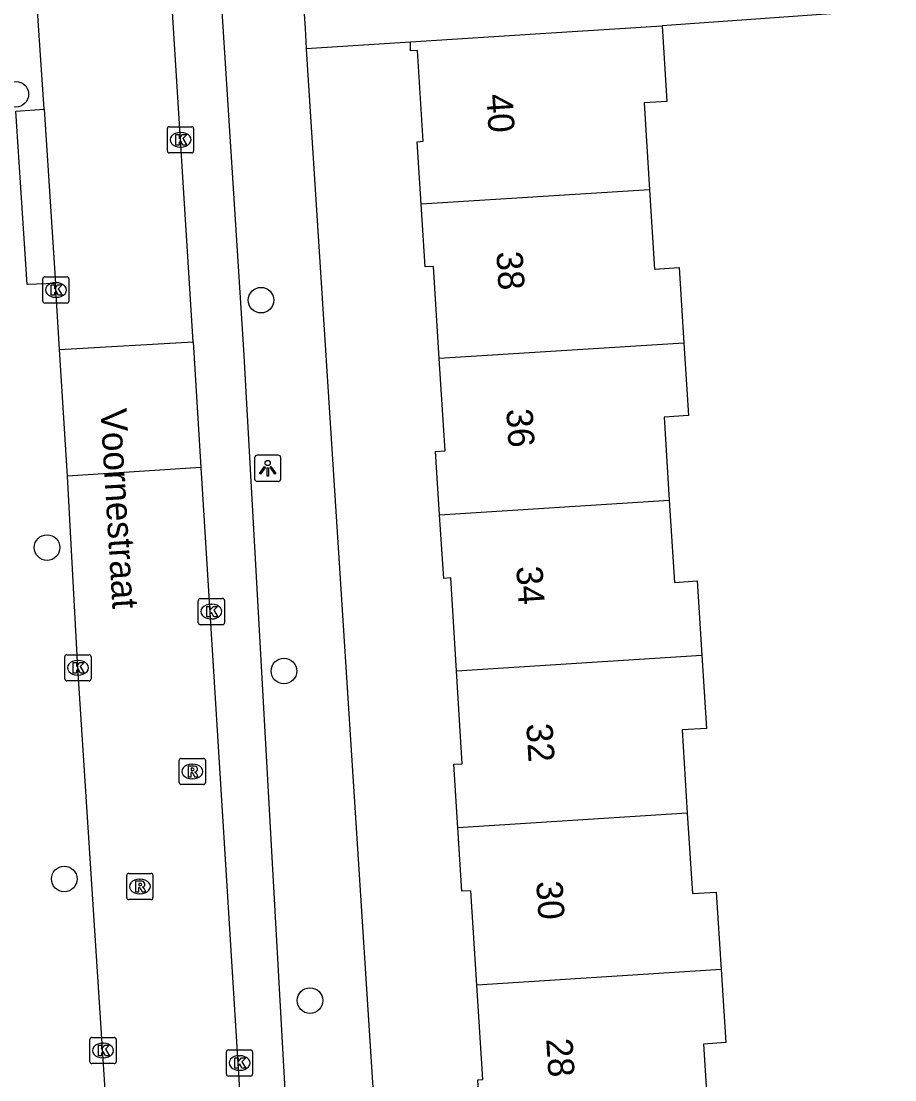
# Model space of a CAD drawing. Extents: x 159689 to 160786, y 387323 to 388339.
# Drawn here: x 160678.45 to 160711.81, y 387901.99 to 387942.42 of the extents above; entities that cross this region are included whole.
import ezdxf

# ---------------------------------------------------------------- set-up
doc = ezdxf.new("R2010")
doc.units = 0
for name, color, linetype in [('IMGEO_Boom', 7, 'Continuous'), ('IMGEO_Kolk', 7, 'Continuous'), ('IMGEO_Lichtpunt', 7, 'Continuous'), ('IMGEO_Openbare_ruimte_label', 7, 'Continuous'), ('IMGEO_Pand', 7, 'Continuous'), ('IMGEO_Pand_nummerreeks', 7, 'Continuous'), ('IMGEO_Rijbaan_lokaal_open', 7, 'Continuous'), ('IMGEO_Rioolput', 7, 'Continuous'), ('IMGEO_Voetpad_open', 7, 'Continuous')]:
    doc.layers.add(name, color=color, linetype=linetype)

msp = doc.modelspace()

# ---------------------------------------------------------------- linework, layer by layer
at = {"layer": 'IMGEO_Boom'}
for centre in [(160678.242, 387939.627), (160687.605, 387931.764), (160679.435, 387922.317), (160688.48, 387917.603), (160680.091, 387909.663), (160689.474, 387905.02)]:
    msp.add_circle(centre, 0.489, dxfattribs=at)
at = {"layer": 'IMGEO_Kolk'}
for p, q in [((160684.03, 387937.462), (160684.03, 387938.314)), ((160684.105, 387938.388), (160684.957, 387938.388)), ((160684.518, 387938.168), (160684.543, 387938.168)), ((160685.031, 387938.314), (160685.031, 387937.462)), ((160684.957, 387937.388), (160684.105, 387937.388)), ((160684.541, 387937.608), (160684.516, 387937.608)), ((160679.271, 387931.727), (160679.271, 387932.579)), ((160679.346, 387932.653), (160680.198, 387932.653)), ((160680.272, 387932.579), (160680.272, 387931.727)), ((160679.759, 387932.433), (160679.784, 387932.433)), ((160679.782, 387931.873), (160679.757, 387931.873)), ((160680.198, 387931.653), (160679.346, 387931.653)), ((160685.286, 387920.373), (160686.138, 387920.373)), ((160685.211, 387919.447), (160685.211, 387920.299)), ((160685.699, 387920.153), (160685.724, 387920.153)), ((160686.212, 387920.299), (160686.212, 387919.447)), ((160685.722, 387919.593), (160685.697, 387919.593)), ((160686.138, 387919.373), (160685.286, 387919.373)), ((160680.113, 387917.302), (160680.113, 387918.154)), ((160680.188, 387918.228), (160681.04, 387918.228)), ((160680.601, 387918.008), (160680.626, 387918.008)), ((160681.114, 387918.154), (160681.114, 387917.302)), ((160681.04, 387917.228), (160680.188, 387917.228)), ((160680.624, 387917.448), (160680.599, 387917.448)), ((160681.073, 387902.686), (160681.073, 387903.538)), ((160681.148, 387903.612), (160682, 387903.612)), ((160681.561, 387903.392), (160681.586, 387903.392)), ((160682.074, 387903.538), (160682.074, 387902.686)), ((160686.283, 387902.21), (160686.283, 387903.062)), ((160686.358, 387903.136), (160687.21, 387903.136)), ((160687.284, 387903.062), (160687.284, 387902.21)), ((160682, 387902.612), (160681.148, 387902.612)), ((160681.584, 387902.832), (160681.559, 387902.832)), ((160686.771, 387902.916), (160686.796, 387902.916)), ((160686.794, 387902.356), (160686.769, 387902.356)), ((160687.21, 387902.136), (160686.358, 387902.136))]:
    msp.add_line(p, q, dxfattribs=at)
for points in [[(160684.03, 387937.462), (160684.03, 387938.314)], [(160684.105, 387938.388), (160684.957, 387938.388)], [(160685.031, 387938.314), (160685.031, 387937.462)], [(160684.351, 387938.088), (160684.474, 387938.088), (160684.474, 387937.937), (160684.604, 387938.088), (160684.768, 387938.088), (160684.622, 387937.937), (160684.775, 387937.688), (160684.623, 387937.688), (160684.538, 387937.852), (160684.474, 387937.785), (160684.474, 387937.688), (160684.351, 387937.688), (160684.351, 387938.088)], [(160684.957, 387937.388), (160684.105, 387937.388)], [(160679.271, 387931.727), (160679.271, 387932.579)], [(160679.346, 387932.653), (160680.198, 387932.653)], [(160680.272, 387932.579), (160680.272, 387931.727)], [(160679.592, 387932.353), (160679.715, 387932.353), (160679.715, 387932.202), (160679.845, 387932.353), (160680.009, 387932.353), (160679.863, 387932.202), (160680.016, 387931.953), (160679.864, 387931.953), (160679.779, 387932.117), (160679.715, 387932.05), (160679.715, 387931.953), (160679.592, 387931.953), (160679.592, 387932.353)], [(160680.198, 387931.653), (160679.346, 387931.653)], [(160685.286, 387920.373), (160686.138, 387920.373)], [(160685.211, 387919.447), (160685.211, 387920.299)], [(160685.532, 387920.073), (160685.655, 387920.073), (160685.655, 387919.922), (160685.785, 387920.073), (160685.949, 387920.073), (160685.803, 387919.922), (160685.956, 387919.673), (160685.804, 387919.673), (160685.719, 387919.837), (160685.655, 387919.77), (160685.655, 387919.673), (160685.532, 387919.673), (160685.532, 387920.073)], [(160686.212, 387920.299), (160686.212, 387919.447)], [(160686.138, 387919.373), (160685.286, 387919.373)], [(160680.113, 387917.302), (160680.113, 387918.154)], [(160680.188, 387918.228), (160681.04, 387918.228)], [(160680.434, 387917.928), (160680.557, 387917.928), (160680.557, 387917.777), (160680.687, 387917.928), (160680.851, 387917.928), (160680.705, 387917.777), (160680.858, 387917.528), (160680.706, 387917.528), (160680.621, 387917.692), (160680.557, 387917.625), (160680.557, 387917.528), (160680.434, 387917.528), (160680.434, 387917.928)], [(160681.114, 387918.154), (160681.114, 387917.302)], [(160681.04, 387917.228), (160680.188, 387917.228)], [(160681.073, 387902.686), (160681.073, 387903.538)], [(160681.148, 387903.612), (160682, 387903.612)], [(160682.074, 387903.538), (160682.074, 387902.686)], [(160681.394, 387903.312), (160681.517, 387903.312), (160681.517, 387903.161), (160681.647, 387903.312), (160681.811, 387903.312), (160681.665, 387903.161), (160681.818, 387902.912), (160681.666, 387902.912), (160681.581, 387903.076), (160681.517, 387903.009), (160681.517, 387902.912), (160681.394, 387902.912), (160681.394, 387903.312)], [(160686.283, 387902.21), (160686.283, 387903.062)], [(160686.358, 387903.136), (160687.21, 387903.136)], [(160687.284, 387903.062), (160687.284, 387902.21)], [(160682, 387902.612), (160681.148, 387902.612)], [(160686.604, 387902.836), (160686.727, 387902.836), (160686.727, 387902.685), (160686.857, 387902.836), (160687.021, 387902.836), (160686.875, 387902.685), (160687.028, 387902.436), (160686.876, 387902.436), (160686.791, 387902.6), (160686.727, 387902.533), (160686.727, 387902.436), (160686.604, 387902.436), (160686.604, 387902.836)], [(160687.21, 387902.136), (160686.358, 387902.136)]]:
    msp.add_lwpolyline(points, dxfattribs=at)
for centre, start, end in [((160684.107, 387938.312), 91.552, 178.448), ((160684.107, 387938.312), 91.552, 178.448), ((160684.955, 387938.312), 1.552, 88.448), ((160684.955, 387938.312), 1.552, 88.448), ((160684.107, 387937.464), 181.552, 268.448), ((160684.107, 387937.464), 181.552, 268.448), ((160684.955, 387937.464), 271.552, 358.448), ((160684.955, 387937.464), 271.552, 358.448), ((160679.348, 387932.577), 91.552, 178.448), ((160679.348, 387932.577), 91.552, 178.448), ((160680.196, 387932.577), 1.552, 88.448), ((160680.196, 387932.577), 1.552, 88.448), ((160679.348, 387931.729), 181.552, 268.448), ((160679.348, 387931.729), 181.552, 268.448), ((160680.196, 387931.729), 271.552, 358.448), ((160680.196, 387931.729), 271.552, 358.448), ((160685.288, 387920.297), 91.552, 178.448), ((160685.288, 387920.297), 91.552, 178.448), ((160686.136, 387920.297), 1.552, 88.448), ((160686.136, 387920.297), 1.552, 88.448), ((160685.288, 387919.449), 181.552, 268.448), ((160685.288, 387919.449), 181.552, 268.448), ((160686.136, 387919.449), 271.552, 358.448), ((160686.136, 387919.449), 271.552, 358.448), ((160680.19, 387918.152), 91.552, 178.448), ((160680.19, 387918.152), 91.552, 178.448), ((160681.038, 387918.152), 1.552, 88.448), ((160681.038, 387918.152), 1.552, 88.448), ((160680.19, 387917.304), 181.552, 268.448), ((160680.19, 387917.304), 181.552, 268.448), ((160681.038, 387917.304), 271.552, 358.448), ((160681.038, 387917.304), 271.552, 358.448), ((160681.15, 387903.536), 91.552, 178.448), ((160681.15, 387903.536), 91.552, 178.448), ((160681.998, 387903.536), 1.552, 88.448), ((160681.998, 387903.536), 1.552, 88.448), ((160686.36, 387903.06), 91.552, 178.448), ((160686.36, 387903.06), 91.552, 178.448), ((160687.208, 387903.06), 1.552, 88.448), ((160687.208, 387903.06), 1.552, 88.448), ((160681.15, 387902.688), 181.552, 268.448), ((160681.15, 387902.688), 181.552, 268.448), ((160681.998, 387902.688), 271.552, 358.448), ((160681.998, 387902.688), 271.552, 358.448), ((160686.36, 387902.212), 181.552, 268.448), ((160686.36, 387902.212), 181.552, 268.448), ((160687.208, 387902.212), 271.552, 358.448), ((160687.208, 387902.212), 271.552, 358.448)]:
    msp.add_arc(centre, 0.0765, start, end, dxfattribs=at)
for centre, major_axis, ratio, start_param, end_param in [((160684.517, 387937.888), (-0.387, 0.002), 0.722429, 4.712389, 7.853982), ((160684.542, 387937.888), (-0.39, 0.002), 0.717154, 1.570796, 4.712389), ((160679.758, 387932.153), (-0.387, 0.002), 0.722429, 4.712389, 7.853982), ((160679.783, 387932.153), (-0.39, 0.002), 0.717154, 1.570796, 4.712389), ((160685.698, 387919.873), (-0.387, 0.002), 0.722429, 4.712389, 7.853982), ((160685.723, 387919.873), (-0.39, 0.002), 0.717154, 1.570796, 4.712389), ((160680.6, 387917.728), (-0.387, 0.002), 0.722429, 4.712389, 7.853982), ((160680.625, 387917.728), (-0.39, 0.002), 0.717154, 1.570796, 4.712389), ((160681.56, 387903.112), (-0.387, 0.002), 0.722429, 4.712389, 7.853982), ((160681.585, 387903.112), (-0.39, 0.002), 0.717154, 1.570796, 4.712389), ((160686.77, 387902.636), (-0.387, 0.002), 0.722429, 4.712389, 7.853982), ((160686.795, 387902.636), (-0.39, 0.002), 0.717154, 1.570796, 4.712389)]:
    msp.add_ellipse(centre, major_axis=major_axis, ratio=ratio, start_param=start_param, end_param=end_param, dxfattribs=at)
at = {"layer": 'IMGEO_Lichtpunt'}
for p, q in [((160687.362, 387925.748), (160687.362, 387924.941)), ((160687.362, 387925.748), (160687.362, 387924.941)), ((160688.264, 387925.843), (160687.456, 387925.843)), ((160688.264, 387925.843), (160687.456, 387925.843)), ((160688.358, 387924.941), (160688.358, 387925.748)), ((160688.358, 387924.941), (160688.358, 387925.748)), ((160687.456, 387924.847), (160688.264, 387924.847)), ((160687.456, 387924.847), (160688.264, 387924.847))]:
    msp.add_line(p, q, dxfattribs=at)
for points in [[(160687.736, 387925.412), (160687.775, 387925.384), (160687.587, 387925.122), (160687.549, 387925.149), (160687.736, 387925.412)], [(160687.838, 387925.364), (160687.885, 387925.364), (160687.885, 387925.042), (160687.838, 387925.042), (160687.838, 387925.364)], [(160687.948, 387925.384), (160687.986, 387925.411), (160688.173, 387925.149), (160688.134, 387925.121), (160687.948, 387925.384)]]:
    msp.add_lwpolyline(points, dxfattribs=at)
msp.add_circle((160687.861, 387925.546), 0.0994, dxfattribs=at)
for centre, start, end in [((160687.456, 387925.748), 90, 180), ((160687.456, 387925.748), 90, 180), ((160688.264, 387925.748), 0, 90), ((160688.264, 387925.748), 0, 90), ((160687.456, 387924.941), 180, 270), ((160687.456, 387924.941), 180, 270), ((160688.264, 387924.941), 270, 0), ((160688.264, 387924.941), 270, 360)]:
    msp.add_arc(centre, 0.0946, start, end, dxfattribs=at)
at = {"layer": 'IMGEO_Pand'}
for points in [[(160693.309, 387941.623), (160698.487, 387941.958), (160702.92, 387942.239)], [(160702.92, 387942.239), (160703.103, 387939.356), (160702.233, 387939.301), (160702.444, 387935.982)], [(160693.721, 387935.425), (160693.571, 387937.813), (160693.795, 387937.83), (160693.575, 387941.301), (160693.316, 387941.285), (160693.309, 387941.623)], [(160702.444, 387935.982), (160693.721, 387935.425)], [(160702.444, 387935.982), (160702.636, 387932.95), (160703.571, 387933.009), (160703.754, 387930.129)], [(160694.408, 387929.532), (160694.185, 387933.054), (160693.871, 387933.034), (160693.721, 387935.425)], [(160703.754, 387930.129), (160694.408, 387929.532)], [(160703.754, 387930.129), (160703.929, 387927.36), (160702.995, 387927.301), (160703.196, 387924.122)], [(160694.426, 387923.562), (160694.272, 387925.987), (160694.631, 387926.009), (160694.408, 387929.532)], [(160694.426, 387923.562), (160703.196, 387924.122)], [(160703.196, 387924.122), (160703.395, 387920.988), (160704.259, 387921.043), (160704.439, 387918.21)], [(160695.068, 387917.612), (160694.853, 387921.16), (160694.58, 387921.14), (160694.426, 387923.562)], [(160695.068, 387917.612), (160704.439, 387918.21)], [(160704.439, 387918.21), (160704.616, 387915.412), (160703.681, 387915.353), (160703.882, 387912.179)], [(160695.125, 387911.62), (160694.971, 387914.045), (160695.283, 387914.065), (160695.068, 387917.612)], [(160703.882, 387912.179), (160695.125, 387911.62)], [(160703.882, 387912.179), (160704.077, 387909.107), (160704.988, 387909.164), (160705.175, 387906.203)], [(160695.848, 387905.608), (160695.619, 387909.216), (160695.279, 387909.194), (160695.125, 387911.62)], [(160705.175, 387906.203), (160695.848, 387905.608)], [(160705.175, 387906.203), (160705.352, 387903.415), (160704.498, 387903.361), (160704.703, 387900.129)], [(160696.009, 387899.575), (160695.883, 387901.989), (160696.077, 387902.001), (160695.848, 387905.608)]]:
    msp.add_lwpolyline(points, dxfattribs=at)
at = {"layer": 'IMGEO_Rijbaan_lokaal_open'}
for points in [[(160679.33, 387939.053), (160678.53, 387950.718), (160678.147, 387957.629)], [(160685.013, 387930.173), (160683.4, 387955.976)], [(160679.33, 387939.053), (160679.76, 387932.403)], [(160679.906, 387929.876), (160679.76, 387932.403)], [(160679.906, 387929.876), (160685.013, 387930.173)], [(160685.013, 387930.173), (160685.31, 387925.374)], [(160680.219, 387925.048), (160679.906, 387929.876)], [(160685.31, 387925.374), (160680.219, 387925.048)], [(160685.31, 387925.374), (160688.362, 387876.198)], [(160683.324, 387875.808), (160683.322, 387875.846), (160680.614, 387917.728), (160680.219, 387925.048)]]:
    msp.add_lwpolyline(points, dxfattribs=at)
at = {"layer": 'IMGEO_Rioolput'}
for p, q in [((160684.48, 387913.343), (160684.48, 387914.195)), ((160684.555, 387914.269), (160685.407, 387914.269)), ((160684.968, 387914.049), (160684.993, 387914.049)), ((160685.481, 387914.195), (160685.481, 387913.343)), ((160684.991, 387913.489), (160684.966, 387913.489)), ((160685.407, 387913.269), (160684.555, 387913.269)), ((160682.552, 387909.876), (160683.404, 387909.876)), ((160682.477, 387908.95), (160682.477, 387909.802)), ((160682.965, 387909.656), (160682.99, 387909.656)), ((160683.478, 387909.802), (160683.478, 387908.95)), ((160682.988, 387909.096), (160682.963, 387909.096)), ((160683.404, 387908.876), (160682.552, 387908.876))]:
    msp.add_line(p, q, dxfattribs=at)
for points in [[(160684.48, 387913.343), (160684.48, 387914.195)], [(160684.555, 387914.269), (160685.407, 387914.269)], [(160685.069, 387913.967), (160684.817, 387913.969), (160684.817, 387913.569)], [(160684.995, 387913.888), (160684.941, 387913.888), (160684.941, 387913.807)], [(160685.481, 387914.195), (160685.481, 387913.343)], [(160684.817, 387913.569), (160684.941, 387913.569), (160684.941, 387913.731), (160684.952, 387913.731)], [(160684.941, 387913.807), (160684.993, 387913.807)], [(160684.999, 387913.702), (160685.07, 387913.569), (160685.21, 387913.569), (160685.145, 387913.695)], [(160685.407, 387913.269), (160684.555, 387913.269)], [(160682.552, 387909.876), (160683.404, 387909.876)], [(160682.477, 387908.95), (160682.477, 387909.802)], [(160683.066, 387909.574), (160682.814, 387909.576), (160682.814, 387909.176)], [(160682.992, 387909.495), (160682.938, 387909.495), (160682.938, 387909.414)], [(160683.478, 387909.802), (160683.478, 387908.95)], [(160682.814, 387909.176), (160682.938, 387909.176), (160682.938, 387909.338), (160682.949, 387909.338)], [(160682.938, 387909.414), (160682.99, 387909.414)], [(160682.996, 387909.309), (160683.067, 387909.176), (160683.207, 387909.176), (160683.142, 387909.302)], [(160683.404, 387908.876), (160682.552, 387908.876)]]:
    msp.add_lwpolyline(points, dxfattribs=at)
for centre, radius, start, end in [((160684.557, 387914.193), 0.0765, 91.552, 178.448), ((160684.557, 387914.193), 0.0765, 91.552, 178.448), ((160685.001, 387913.792), 0.0964, 77.0061, 93.1865), ((160685.015, 387913.849), 0.0378, 276.6634, 79.6772), ((160685.068, 387913.857), 0.109, 350.3612, 89.416), ((160685.405, 387914.193), 0.0765, 1.552, 88.448), ((160685.405, 387914.193), 0.0765, 1.552, 88.448), ((160684.951, 387913.678), 0.0533, 26.0293, 88.6989), ((160684.977, 387913.996), 0.19, 274.7715, 282.9687), ((160685.066, 387913.857), 0.112, 277.5842, 350.9817), ((160685.05, 387913.642), 0.108, 29.5134, 73.7905), ((160684.557, 387913.345), 0.0765, 181.552, 268.448), ((160684.557, 387913.345), 0.0765, 181.552, 268.448), ((160685.405, 387913.345), 0.0765, 271.552, 358.448), ((160685.405, 387913.345), 0.0765, 271.552, 358.448), ((160682.554, 387909.8), 0.0765, 91.552, 178.448), ((160682.554, 387909.8), 0.0765, 91.552, 178.448), ((160683.402, 387909.8), 0.0765, 1.552, 88.448), ((160683.402, 387909.8), 0.0765, 1.552, 88.448), ((160682.998, 387909.399), 0.0964, 77.0061, 93.1865), ((160683.012, 387909.456), 0.0378, 276.6634, 79.6772), ((160683.065, 387909.464), 0.109, 350.3612, 89.416), ((160683.063, 387909.464), 0.112, 277.5842, 350.9817), ((160682.948, 387909.285), 0.0533, 26.0293, 88.6989), ((160682.974, 387909.603), 0.19, 274.7715, 282.9687), ((160683.047, 387909.249), 0.108, 29.5134, 73.7905), ((160682.554, 387908.952), 0.0765, 181.552, 268.448), ((160682.554, 387908.952), 0.0765, 181.552, 268.448), ((160683.402, 387908.952), 0.0765, 271.552, 358.448), ((160683.402, 387908.952), 0.0765, 271.552, 358.448)]:
    msp.add_arc(centre, radius, start, end, dxfattribs=at)
for centre, major_axis, ratio, start_param, end_param in [((160684.967, 387913.769), (-0.387, 0.002), 0.722429, 4.712389, 7.853982), ((160684.992, 387913.769), (-0.39, 0.002), 0.717154, 1.570796, 4.712389), ((160682.964, 387909.376), (-0.387, 0.002), 0.722429, 4.712389, 7.853982), ((160682.989, 387909.376), (-0.39, 0.002), 0.717154, 1.570796, 4.712389)]:
    msp.add_ellipse(centre, major_axis=major_axis, ratio=ratio, start_param=start_param, end_param=end_param, dxfattribs=at)
at = {"layer": 'IMGEO_Voetpad_open'}
for points in [[(160685.456, 387952.952), (160686.932, 387929.862), (160690.408, 387867.635), (160689.418, 387866.141), (160689.084, 387865.444)], [(160715.111, 387941.399), (160714.901, 387943.096), (160702.92, 387942.239)], [(160689.241, 387942.874), (160689.287, 387942.133), (160689.334, 387941.374)], [(160689.334, 387941.374), (160693.309, 387941.623)], [(160693.194, 387881.268), (160689.336, 387941.35), (160689.334, 387941.374)], [(160679.76, 387932.403), (160678.67, 387932.369), (160678.248, 387938.981), (160679.33, 387939.053)]]:
    msp.add_lwpolyline(points, dxfattribs=at)

# ---------------------------------------------------------------- texts
at = {"layer": 'IMGEO_Openbare_ruimte_label'}
msp.add_text('Voornestraat', height=1, rotation=273.4977, dxfattribs=at).set_placement((160681.471, 387927.598))
at = {"layer": 'IMGEO_Pand_nummerreeks'}
for s, p in [('40', (160696.207, 387939.615)), ('38', (160696.588, 387933.605)), ('36', (160696.969, 387927.597)), ('34', (160697.35, 387921.587)), ('32', (160697.731, 387915.58)), ('30', (160698.113, 387909.563)), ('28', (160698.494, 387903.553))]:
    msp.add_text(s, height=1, rotation=273.6281, dxfattribs=at).set_placement(p)

doc.saveas('drawing.dxf')
